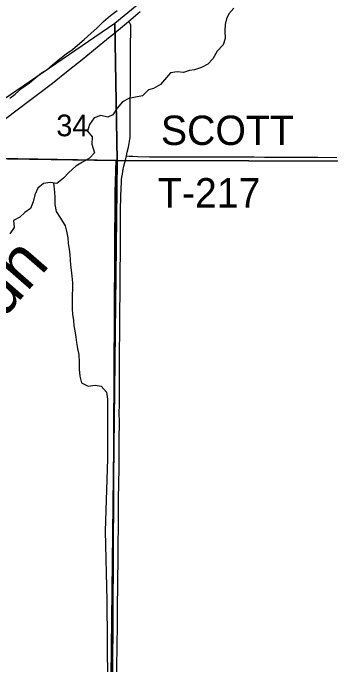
# Model space of a CAD drawing. Extents: x 1443599 to 1910620, y 1028088 to 1361369.
# Drawn here: x 1609023 to 1612273, y 1247021 to 1253680 of the extents above; entities that cross this region are included whole.
import ezdxf

# ---------------------------------------------------------------- set-up
doc = ezdxf.new("R2010")
doc.units = 0
for name, color, linetype in [('GM_X_Major_River', 7, 'Continuous'), ('GM_X_Minor_River', 7, 'Continuous'), ('GM_X_Minor_River_Text', 7, 'Continuous'), ('GM_X_Section', 7, 'Continuous'), ('GM_X_Section_Text', 7, 'Continuous'), ('GM_X_State_Route', 7, 'Continuous'), ('GM_X_Township', 7, 'Continuous'), ('GM_X_Township_Road', 7, 'Continuous'), ('GM_X_Township_Road_Text', 7, 'Continuous')]:
    doc.layers.add(name, color=color, linetype=linetype)

msp = doc.modelspace()

# ---------------------------------------------------------------- linework, layer by layer
at = {"layer": 'GM_X_Major_River'}
for points in [[(1609111.6, 1252913.2), (1609189.8, 1252968.4), (1609255.9, 1253020.1), (1609313.8, 1253068.1), (1609367.1, 1253100.3), (1609425.1, 1253152.3), (1609484.9, 1253198.2), (1609567.5, 1253263.3), (1609629.3, 1253309.2), (1609681, 1253351.4), (1609749.4, 1253411.1), (1609821.9, 1253474.6), (1609879.9, 1253526.6), (1609948.4, 1253592.3), (1610018.9, 1253653.8), (1610088.9, 1253705.4)], [(1608991.6, 1252811.3), (1609045.2, 1252851.4), (1609111.6, 1252913.2)]]:
    msp.add_lwpolyline(points, dxfattribs=at)
at = {"layer": 'GM_X_Minor_River'}
for points in [[(1611281.3, 1253731.2), (1611229.1, 1253673), (1611205.2, 1253621.7), (1611191.1, 1253564), (1611188.8, 1253499.9), (1611189.9, 1253421.6), (1611171.5, 1253356), (1611109, 1253290.1), (1611064.1, 1253213.5), (1611015.9, 1253157.1), (1610948.6, 1253125.5), (1610877.5, 1253100.1), (1610827.1, 1253093.9), (1610766.1, 1253072.1), (1610700.3, 1253080.6), (1610633.6, 1253069), (1610529, 1252948.5), (1610459.5, 1252911), (1610406.7, 1252894.9), (1610346.3, 1252832.9), (1610273.6, 1252819.6), (1610207, 1252808), (1610143.6, 1252774.2), (1610087.1, 1252708.1), (1610044.6, 1252641.5), (1609993.5, 1252617.3), (1609919.9, 1252632.1), (1609850.8, 1252608.6), (1609806.2, 1252540), (1609785.8, 1252474.6), (1609831.8, 1252414.6), (1609827.1, 1252340.6), (1609856.1, 1252253.2), (1609804, 1252198.9), (1609732.2, 1252155.5), (1609664.6, 1252115.9), (1609594.1, 1252052.3), (1609537.8, 1251992.2), (1609469.7, 1251940.6), (1609401.8, 1251949.1), (1609335.2, 1251937.6), (1609275.4, 1251891.6), (1609246.9, 1251824.5), (1609228.2, 1251750.9), (1609201.7, 1251683.7), (1609144, 1251641.7), (1609092.1, 1251593.5), (1609028.8, 1251561.8), (1609034.2, 1251489.3), (1608991.8, 1251424.7)], [(1609437.8, 1251944.6), (1609448.4, 1251849.1), (1609450.5, 1251796.8), (1609449.9, 1251724.6), (1609463.4, 1251653.8), (1609509, 1251583.9), (1609554.4, 1251507.9), (1609568.5, 1251453.2), (1609582, 1251382.4), (1609588, 1251328), (1609597.8, 1251265.4), (1609602, 1251215.1), (1609610.1, 1251106.4), (1609616.3, 1251054), (1609624.1, 1250991.5), (1609629.6, 1250923.1), (1609629.5, 1250862.9), (1609627.2, 1250800.7), (1609626.3, 1250720.5), (1609628.2, 1250660.2), (1609630.2, 1250605.9), (1609639.9, 1250539.3), (1609645.9, 1250484.9), (1609656.1, 1250434.3), (1609665.8, 1250369.8), (1609671.8, 1250313.3), (1609681.8, 1250254.7), (1609695.4, 1250188), (1609698.8, 1250115.6), (1609700.2, 1250043.3), (1609705.6, 1249970.8), (1609723.3, 1249903.9), (1609790.2, 1249869.3), (1609860.9, 1249880.7), (1609924.6, 1249868.2), (1609979.5, 1249807.9), (1609988, 1249735.3)], [(1609988, 1249735.3), (1609988.2, 1249127.1), (1609965.5, 1248387.2), (1609980.2, 1247679.9), (1609988.1, 1246840.4), (1609981.7, 1245826.6), (1609981.9, 1244663.9), (1609980.6, 1243736.2), (1609978.5, 1243009.3), (1609960.7, 1242180.6), (1609969.1, 1241521.6), (1609971.4, 1240694.1), (1609963.6, 1239640), (1609968.9, 1238507.1), (1609964.3, 1238153.8), (1609963.1, 1236894.6), (1609968.3, 1236093.1), (1610064.5, 1236035.1), (1610037.3, 1235054.2), (1610016.4, 1234362.1)]]:
    msp.add_lwpolyline(points, dxfattribs=at)
at = {"layer": 'GM_X_Section'}
for points in [[(1610064.2, 1253575.8), (1611585, 1254828.3), (1612716.7, 1255744.3), (1614334.8, 1256805.3), (1615525.9, 1257396.3), (1615473.9, 1252158.8), (1610087.9, 1252172.8)], [(1608057.6, 1252208.3), (1610064.2, 1253575.8), (1610087.9, 1252172.8)], [(1608057.6, 1252208.3), (1610087.9, 1252172.8), (1610025.4, 1246899.5), (1604740.3, 1246960.2), (1604723.4, 1251596.3), (1605380.6, 1251246.6), (1605680.6, 1251102.3), (1606217.4, 1251144.5)], [(1610087.9, 1252172.8), (1615473.9, 1252158.8), (1615377.3, 1246879.9), (1610025.4, 1246899.5)]]:
    msp.add_lwpolyline(points, close=True, dxfattribs=at)
at = {"layer": 'GM_X_State_Route'}
msp.add_lwpolyline([(1608938.6, 1252595.8), (1609080.4, 1252702.2), (1609177.3, 1252775.4), (1609300.7, 1252868.1), (1609425.6, 1252964.1), (1609587.8, 1253092.3), (1609728.2, 1253205.8), (1609904, 1253348.6), (1610016.2, 1253439.7), (1610044.4, 1253462.3), (1610161, 1253558.2), (1610203.3, 1253593.9), (1610324, 1253695.8)], dxfattribs=at)
at = {"layer": 'GM_X_Township'}
for points in [[(1610040.2, 1246932.1), (1610066.3, 1251850.1), (1610077.9, 1252172.9), (1608296.9, 1252199.5), (1608248.8, 1252200.2), (1603726, 1252267.8), (1603745.7, 1252278.5), (1603987.7, 1252328.4), (1604319.3, 1252322.5), (1604570.7, 1252334.1), (1604817.6, 1252436.1), (1605076.1, 1252505.8), (1605356.8, 1252587.1), (1605623.7, 1252682.7), (1605837.8, 1252863.6), (1606142.4, 1253048.9), (1606405.9, 1253058.3), (1606672.6, 1253019.4), (1606997.3, 1253084), (1607350.8, 1253188.1), (1607614.4, 1253328), (1607792.2, 1253505.5), (1608004.1, 1253794.9)], [(1603016, 1251795.7), (1603272.6, 1251993.9), (1603488, 1252138.6), (1603726, 1252267.8), (1608248.8, 1252200.2), (1608296.9, 1252199.5), (1610077.9, 1252172.9), (1610066.3, 1251850.1), (1610040.2, 1246932.1), (1610039.9, 1246867.6), (1610032.6, 1241610), (1610024.2, 1238960.9), (1610026.2, 1236333.7), (1607915, 1236331.4), (1604695.5, 1236344.5), (1604665.8, 1234694.9), (1604642.8, 1233717.2)]]:
    msp.add_lwpolyline(points, dxfattribs=at)
at = {"layer": 'GM_X_Township_Road'}
for points in [[(1610181.9, 1252221.1), (1610190.8, 1252259), (1610202.6, 1252309.5), (1610210.3, 1252348.2), (1610214, 1252368.7), (1610217, 1252390.4), (1610218.8, 1252407.9), (1610219.9, 1252462.3), (1610220.1, 1252495.4), (1610220.9, 1252677.3), (1610221.2, 1252750.5), (1610221.4, 1252796.5), (1610222.3, 1252858.8), (1610222.8, 1252904.7), (1610223.3, 1252970.3), (1610223.4, 1253154.1), (1610223.8, 1253249.3), (1610224.1, 1253351), (1610225.9, 1253498.7), (1610226, 1253553.1), (1610225.5, 1253558), (1610224.4, 1253562.7), (1610222.8, 1253566.8), (1610220.7, 1253570.9), (1610212.1, 1253582.5), (1610203.3, 1253593.9)], [(1610083.9, 1246943.5), (1610085.2, 1247051.8), (1610086.8, 1247162.3), (1610090, 1247481.8), (1610090.8, 1247589.8), (1610096.4, 1248126), (1610098.1, 1248276.3), (1610100, 1248411), (1610101.2, 1248560.8), (1610102.5, 1248729.9), (1610104.3, 1248860.6), (1610106.5, 1249041.2), (1610107.8, 1249205.3), (1610107.6, 1249267.7), (1610108.1, 1249330), (1610109.9, 1249497.5), (1610109.5, 1249599.2), (1610110.2, 1249674.7), (1610111, 1249855.3), (1610111.8, 1249998.5), (1610112.5, 1250131.1), (1610112.8, 1250265.7), (1610113.6, 1250377.7), (1610114.5, 1250495.5), (1610116, 1250621.1), (1610118.4, 1250830.3), (1610119.6, 1251046.2), (1610120.6, 1251227.6), (1610122, 1251447.5), (1610122, 1251664.2), (1610123.5, 1251808.7), (1610126.6, 1251887.4), (1610130.8, 1251953.2), (1610133.2, 1251979.7), (1610136.3, 1252005.1), (1610140.4, 1252032.9), (1610145.3, 1252060.1), (1610150.1, 1252086.6), (1610156.3, 1252114.9), (1610175, 1252191.4), (1610181.9, 1252221.1)], [(1610181.9, 1252221.1), (1610210.3, 1252219.1), (1610249.1, 1252216.5), (1610294.7, 1252214.2), (1610416.3, 1252210.2), (1610504.9, 1252209.7), (1610669, 1252209.9), (1610839.7, 1252211.2), (1610941.4, 1252211.5), (1611059.5, 1252211.8), (1611167.8, 1252212.4), (1611233.5, 1252211.8), (1611338.5, 1252211.2), (1611489.5, 1252210.3), (1611594.4, 1252209), (1611742.2, 1252208.8), (1611971.9, 1252208.4), (1612047.3, 1252207.7), (1612139.2, 1252206.8), (1612332.8, 1252206)]]:
    msp.add_lwpolyline(points, dxfattribs=at)

# ---------------------------------------------------------------- texts
at = {"layer": 'GM_X_Minor_River_Text'}
msp.add_text('Run', height=499.92, rotation=48.92892, dxfattribs=at).set_placement((1608602, 1250181.3))
at = {"layer": 'GM_X_Section_Text'}
msp.add_text('34', height=221, rotation=0.00001, dxfattribs=at).set_placement((1609465.3, 1252421.6))
at = {"layer": 'GM_X_Township_Road_Text'}
for s, p in [('SCOTT', (1610534.5, 1252332.5)), ('T-217', (1610503.7, 1251693.8))]:
    msp.add_text(s, height=300, rotation=0.00001, dxfattribs=at).set_placement(p)

doc.saveas('drawing.dxf')
